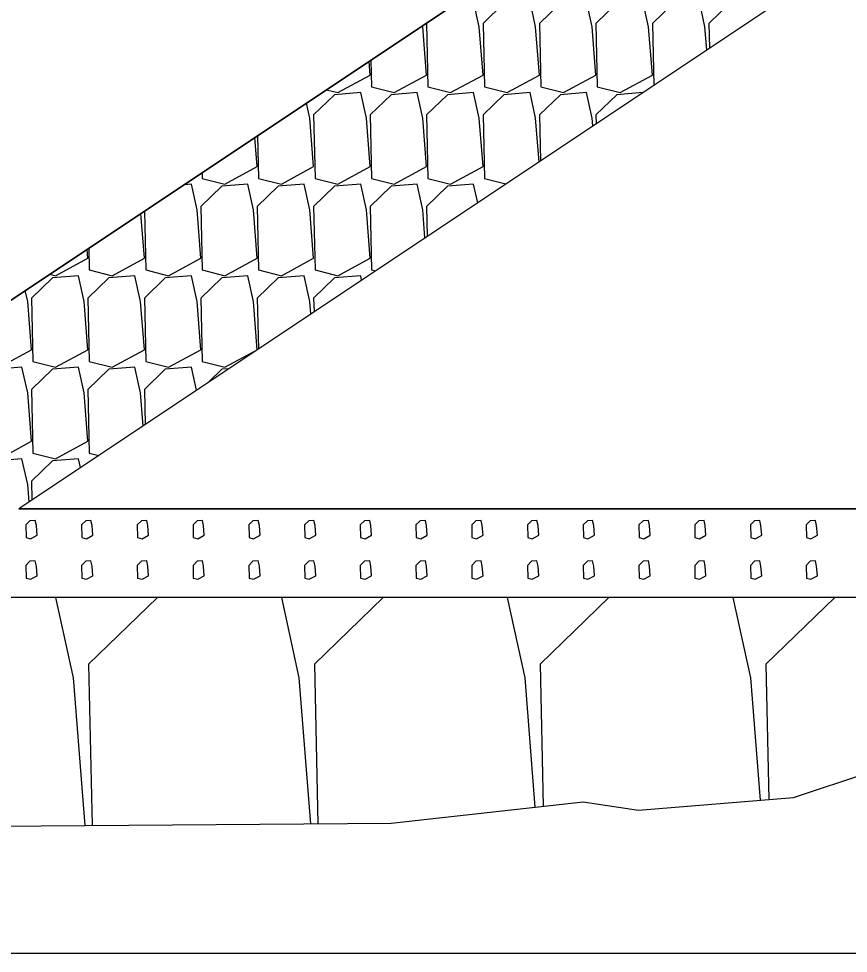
# Model space of a CAD drawing. Extents: x -26 to 4903, y -1010 to 9587.
# Drawn here: x 86.01 to 95.34, y 5000 to 5010.51 of the extents above; entities that cross this region are included whole.
import ezdxf

# ---------------------------------------------------------------- set-up
doc = ezdxf.new("R2010")
doc.units = 0
for name, color, linetype in [('Default', 7, 'Continuous'), ('Exist Cross Section Cell', 7, 'Continuous'), ('Exist XS Ground Line', 7, 'Continuous'), ('Prop CMT Slope Grass', 7, 'Continuous'), ('Prop XS Class II Rip Rap Ditch Liner', 7, 'Continuous'), ('Prop XS Earthwork Shape', 7, 'Continuous')]:
    doc.layers.add(name, color=color, linetype=linetype)

msp = doc.modelspace()

# ---------------------------------------------------------------- linework, layer by layer
at = {"layer": 'Default'}
msp.add_line((106.5, 5021.066), (77.043, 5001.428), dxfattribs=at)
at = {"layer": 'Exist Cross Section Cell'}
msp.add_line((0, 5000), (150, 5000), dxfattribs=at)
at = {"layer": 'Exist XS Ground Line'}
for p, q in [((94.722, 5001.752), (109.032, 5006.537)), ((90.196, 5001.465), (92.357, 5001.705)), ((92.357, 5001.705), (92.979, 5001.611)), ((92.979, 5001.611), (94.722, 5001.752)), ((84.273, 5001.418), (90.196, 5001.465))]:
    msp.add_line(p, q, dxfattribs=at)
at = {"layer": 'Prop CMT Slope Grass'}
for p, q in [((110.001, 5020.996), (86.006, 5005)), ((86.006, 5005), (104.436, 5005))]:
    msp.add_line(p, q, dxfattribs=at)
at = {"layer": 'Prop XS Class II Rip Rap Ditch Liner'}
for p, q in [((77.043, 5001.428), (106.5, 5021.066)), ((91.186, 5010.42), (91.123, 5010.71)), ((91.465, 5010.687), (91.229, 5010.458)), ((91.821, 5010.42), (91.758, 5010.71)), ((92.1, 5010.687), (91.864, 5010.458)), ((92.456, 5010.42), (92.393, 5010.71)), ((92.735, 5010.687), (92.499, 5010.458)), ((93.091, 5010.42), (93.028, 5010.71)), ((93.37, 5010.687), (93.134, 5010.458)), ((93.726, 5010.42), (93.663, 5010.71)), ((94.005, 5010.687), (93.769, 5010.458)), ((90.552, 5010.42), (90.549, 5010.432)), ((90.608, 5010.472), (90.594, 5010.458)), ((90.594, 5010.458), (90.61, 5009.745)), ((91.229, 5010.458), (91.244, 5009.745)), ((91.864, 5010.458), (91.879, 5009.745)), ((92.499, 5010.458), (92.514, 5009.745)), ((93.134, 5010.458), (93.149, 5009.762)), ((93.769, 5010.458), (93.775, 5010.179)), ((90.594, 5009.878), (90.552, 5010.42)), ((91.229, 5009.878), (91.186, 5010.42)), ((91.864, 5009.878), (91.821, 5010.42)), ((92.499, 5009.878), (92.456, 5010.42)), ((93.134, 5009.878), (93.091, 5010.42)), ((93.747, 5010.161), (93.726, 5010.42)), ((89.959, 5009.878), (89.947, 5010.031)), ((89.968, 5010.045), (89.975, 5009.745)), ((89.596, 5009.68), (89.959, 5009.878)), ((90.23, 5009.68), (90.594, 5009.878)), ((90.865, 5009.68), (91.229, 5009.878)), ((91.5, 5009.68), (91.864, 5009.878)), ((92.135, 5009.68), (92.499, 5009.878)), ((92.77, 5009.68), (93.134, 5009.878)), ((89.469, 5009.712), (89.596, 5009.68)), ((89.975, 5009.745), (90.23, 5009.68)), ((90.61, 5009.745), (90.865, 5009.68)), ((91.244, 5009.745), (91.5, 5009.68)), ((91.879, 5009.745), (92.135, 5009.68)), ((92.514, 5009.745), (92.77, 5009.68)), ((89.56, 5009.657), (89.324, 5009.429)), ((89.853, 5009.68), (89.56, 5009.657)), ((89.917, 5009.391), (89.853, 5009.68)), ((90.195, 5009.657), (89.959, 5009.429)), ((90.488, 5009.68), (90.195, 5009.657)), ((90.552, 5009.391), (90.488, 5009.68)), ((90.83, 5009.657), (90.594, 5009.429)), ((91.123, 5009.68), (90.83, 5009.657)), ((91.186, 5009.391), (91.123, 5009.68)), ((91.465, 5009.657), (91.229, 5009.429)), ((91.758, 5009.68), (91.465, 5009.657)), ((91.821, 5009.391), (91.758, 5009.68)), ((92.1, 5009.657), (91.864, 5009.429)), ((92.393, 5009.68), (92.1, 5009.657)), ((92.456, 5009.391), (92.393, 5009.68)), ((92.735, 5009.657), (92.499, 5009.429)), ((93.026, 5009.68), (92.735, 5009.657)), ((89.282, 5009.391), (89.244, 5009.562)), ((89.324, 5008.849), (89.282, 5009.391)), ((89.324, 5009.429), (89.34, 5008.715)), ((89.959, 5008.849), (89.917, 5009.391)), ((89.959, 5009.429), (89.975, 5008.715)), ((90.594, 5008.849), (90.552, 5009.391)), ((90.594, 5009.429), (90.61, 5008.715)), ((91.229, 5008.849), (91.186, 5009.391)), ((91.229, 5009.429), (91.244, 5008.715)), ((91.86, 5008.903), (91.821, 5009.391)), ((91.864, 5009.429), (91.875, 5008.913)), ((92.463, 5009.305), (92.456, 5009.391)), ((92.499, 5009.429), (92.501, 5009.33)), ((88.689, 5008.849), (88.664, 5009.176)), ((88.694, 5009.196), (88.705, 5008.715)), ((88.068, 5008.779), (88.07, 5008.715)), ((88.326, 5008.651), (88.689, 5008.849)), ((88.961, 5008.651), (89.324, 5008.849)), ((89.596, 5008.651), (89.959, 5008.849)), ((90.23, 5008.651), (90.594, 5008.849)), ((90.865, 5008.651), (91.229, 5008.849)), ((87.948, 5008.651), (87.867, 5008.644)), ((88.012, 5008.361), (87.948, 5008.651)), ((88.07, 5008.715), (88.326, 5008.651)), ((88.583, 5008.651), (88.29, 5008.628)), ((88.647, 5008.361), (88.583, 5008.651)), ((88.705, 5008.715), (88.961, 5008.651)), ((89.218, 5008.651), (88.925, 5008.628)), ((89.282, 5008.361), (89.218, 5008.651)), ((89.34, 5008.715), (89.596, 5008.651)), ((89.853, 5008.651), (89.56, 5008.628)), ((89.917, 5008.361), (89.853, 5008.651)), ((89.975, 5008.715), (90.23, 5008.651)), ((90.488, 5008.651), (90.195, 5008.628)), ((90.552, 5008.361), (90.488, 5008.651)), ((90.61, 5008.715), (90.865, 5008.651)), ((91.123, 5008.651), (90.83, 5008.628)), ((91.169, 5008.442), (91.123, 5008.651)), ((91.244, 5008.715), (91.487, 5008.654)), ((88.29, 5008.628), (88.054, 5008.399)), ((88.925, 5008.628), (88.689, 5008.399)), ((89.56, 5008.628), (89.324, 5008.399)), ((90.195, 5008.628), (89.959, 5008.399)), ((90.83, 5008.628), (90.594, 5008.399)), ((87.421, 5008.347), (87.435, 5007.686)), ((88.054, 5007.819), (88.012, 5008.361)), ((88.054, 5008.399), (88.07, 5007.686)), ((88.689, 5007.819), (88.647, 5008.361)), ((88.689, 5008.399), (88.705, 5007.686)), ((89.324, 5007.819), (89.282, 5008.361)), ((89.324, 5008.399), (89.34, 5007.686)), ((89.959, 5007.819), (89.917, 5008.361)), ((89.959, 5008.399), (89.975, 5007.686)), ((90.576, 5008.047), (90.552, 5008.361)), ((90.594, 5008.399), (90.601, 5008.064)), ((87.42, 5007.819), (87.38, 5008.32)), ((86.785, 5007.819), (86.777, 5007.918)), ((86.795, 5007.93), (86.8, 5007.686)), ((86.421, 5007.621), (86.785, 5007.819)), ((87.056, 5007.621), (87.42, 5007.819)), ((87.691, 5007.621), (88.054, 5007.819)), ((88.326, 5007.621), (88.689, 5007.819)), ((88.961, 5007.621), (89.324, 5007.819)), ((89.596, 5007.621), (89.959, 5007.819)), ((86.386, 5007.598), (86.15, 5007.37)), ((86.356, 5007.637), (86.421, 5007.621)), ((86.678, 5007.621), (86.386, 5007.598)), ((86.742, 5007.331), (86.678, 5007.621)), ((87.021, 5007.598), (86.785, 5007.37)), ((86.8, 5007.686), (87.056, 5007.621)), ((87.313, 5007.621), (87.021, 5007.598)), ((87.377, 5007.331), (87.313, 5007.621)), ((87.655, 5007.598), (87.42, 5007.37)), ((87.435, 5007.686), (87.691, 5007.621)), ((87.948, 5007.621), (87.655, 5007.598)), ((88.012, 5007.331), (87.948, 5007.621)), ((88.29, 5007.598), (88.054, 5007.37)), ((88.07, 5007.686), (88.326, 5007.621)), ((88.583, 5007.621), (88.29, 5007.598)), ((88.647, 5007.331), (88.583, 5007.621)), ((88.925, 5007.598), (88.689, 5007.37)), ((88.705, 5007.686), (88.961, 5007.621)), ((89.218, 5007.621), (88.925, 5007.598)), ((89.282, 5007.331), (89.218, 5007.621)), ((89.56, 5007.598), (89.324, 5007.37)), ((89.34, 5007.686), (89.596, 5007.621)), ((89.853, 5007.621), (89.56, 5007.598)), ((89.864, 5007.572), (89.853, 5007.621)), ((89.975, 5007.686), (90.018, 5007.675)), ((86.107, 5007.331), (86.08, 5007.453)), ((86.15, 5006.789), (86.107, 5007.331)), ((86.15, 5007.37), (86.165, 5006.656)), ((86.785, 5006.789), (86.742, 5007.331)), ((86.785, 5007.37), (86.8, 5006.656)), ((87.42, 5006.789), (87.377, 5007.331)), ((87.42, 5007.37), (87.435, 5006.656)), ((88.054, 5006.789), (88.012, 5007.331)), ((88.054, 5007.37), (88.07, 5006.656)), ((88.689, 5006.789), (88.647, 5007.331)), ((88.689, 5007.37), (88.702, 5006.797)), ((89.293, 5007.191), (89.282, 5007.331)), ((89.324, 5007.37), (89.328, 5007.215)), ((85.786, 5006.592), (86.15, 5006.789)), ((86.421, 5006.592), (86.785, 5006.789)), ((87.056, 5006.592), (87.42, 5006.789)), ((87.691, 5006.592), (88.054, 5006.789)), ((88.326, 5006.592), (88.689, 5006.789)), ((86.165, 5006.656), (86.421, 5006.592)), ((86.8, 5006.656), (87.056, 5006.592)), ((87.435, 5006.656), (87.691, 5006.592)), ((88.07, 5006.656), (88.326, 5006.592)), ((86.043, 5006.592), (85.751, 5006.568)), ((86.107, 5006.302), (86.043, 5006.592)), ((86.386, 5006.568), (86.15, 5006.34)), ((86.678, 5006.592), (86.386, 5006.568)), ((86.742, 5006.302), (86.678, 5006.592)), ((87.021, 5006.568), (86.785, 5006.34)), ((87.313, 5006.592), (87.021, 5006.568)), ((87.377, 5006.302), (87.313, 5006.592)), ((87.655, 5006.568), (87.42, 5006.34)), ((87.948, 5006.592), (87.655, 5006.568)), ((88.005, 5006.333), (87.948, 5006.592)), ((88.29, 5006.568), (88.14, 5006.423)), ((88.368, 5006.575), (88.29, 5006.568)), ((86.15, 5006.34), (86.165, 5005.626)), ((86.785, 5006.34), (86.8, 5005.626)), ((87.42, 5006.34), (87.428, 5005.948)), ((86.15, 5005.76), (86.107, 5006.302)), ((86.785, 5005.76), (86.742, 5006.302)), ((87.406, 5005.933), (87.377, 5006.302)), ((85.786, 5005.562), (86.15, 5005.76)), ((86.421, 5005.562), (86.785, 5005.76)), ((86.165, 5005.626), (86.421, 5005.562)), ((86.8, 5005.626), (86.906, 5005.6)), ((86.043, 5005.562), (85.751, 5005.539)), ((86.107, 5005.272), (86.043, 5005.562)), ((86.386, 5005.539), (86.15, 5005.31)), ((86.678, 5005.562), (86.386, 5005.539)), ((86.7, 5005.463), (86.678, 5005.562)), ((86.15, 5005.31), (86.154, 5005.099)), ((86.122, 5005.078), (86.107, 5005.272)), ((104.436, 5005), (86.006, 5005)), ((86.133, 5004.865), (86.086, 5004.819)), ((86.192, 5004.869), (86.133, 5004.865)), ((86.205, 5004.811), (86.192, 5004.869)), ((86.76, 5004.865), (86.713, 5004.819)), ((86.819, 5004.869), (86.76, 5004.865)), ((86.832, 5004.811), (86.819, 5004.869)), ((87.387, 5004.865), (87.34, 5004.819)), ((87.446, 5004.869), (87.387, 5004.865)), ((87.459, 5004.811), (87.446, 5004.869)), ((88.014, 5004.865), (87.967, 5004.819)), ((88.073, 5004.869), (88.014, 5004.865)), ((88.086, 5004.811), (88.073, 5004.869)), ((88.641, 5004.865), (88.594, 5004.819)), ((88.7, 5004.869), (88.641, 5004.865)), ((88.713, 5004.811), (88.7, 5004.869)), ((89.268, 5004.865), (89.221, 5004.819)), ((89.327, 5004.869), (89.268, 5004.865)), ((89.34, 5004.811), (89.327, 5004.869)), ((89.895, 5004.865), (89.848, 5004.819)), ((89.954, 5004.869), (89.895, 5004.865)), ((89.967, 5004.811), (89.954, 5004.869)), ((90.522, 5004.865), (90.475, 5004.819)), ((90.581, 5004.869), (90.522, 5004.865)), ((90.594, 5004.811), (90.581, 5004.869)), ((91.149, 5004.865), (91.102, 5004.819)), ((91.208, 5004.869), (91.149, 5004.865)), ((91.221, 5004.811), (91.208, 5004.869)), ((91.776, 5004.865), (91.729, 5004.819)), ((91.835, 5004.869), (91.776, 5004.865)), ((91.848, 5004.811), (91.835, 5004.869)), ((92.403, 5004.865), (92.356, 5004.819)), ((92.462, 5004.869), (92.403, 5004.865)), ((92.475, 5004.811), (92.462, 5004.869)), ((93.03, 5004.865), (92.983, 5004.819)), ((93.089, 5004.869), (93.03, 5004.865)), ((93.102, 5004.811), (93.089, 5004.869)), ((93.657, 5004.865), (93.61, 5004.819)), ((93.716, 5004.869), (93.657, 5004.865)), ((93.729, 5004.811), (93.716, 5004.869)), ((94.284, 5004.865), (94.237, 5004.819)), ((94.343, 5004.869), (94.284, 5004.865)), ((94.356, 5004.811), (94.343, 5004.869)), ((94.911, 5004.865), (94.864, 5004.819)), ((94.97, 5004.869), (94.911, 5004.865)), ((94.982, 5004.811), (94.97, 5004.869)), ((86.086, 5004.819), (86.089, 5004.676)), ((86.213, 5004.703), (86.205, 5004.811)), ((86.713, 5004.819), (86.716, 5004.676)), ((86.84, 5004.703), (86.832, 5004.811)), ((87.34, 5004.819), (87.343, 5004.676)), ((87.467, 5004.703), (87.459, 5004.811)), ((87.967, 5004.819), (87.97, 5004.676)), ((88.094, 5004.703), (88.086, 5004.811)), ((88.594, 5004.819), (88.597, 5004.676)), ((88.721, 5004.703), (88.713, 5004.811)), ((89.221, 5004.819), (89.224, 5004.676)), ((89.348, 5004.703), (89.34, 5004.811)), ((89.848, 5004.819), (89.851, 5004.676)), ((89.975, 5004.703), (89.967, 5004.811)), ((90.475, 5004.819), (90.478, 5004.676)), ((90.602, 5004.703), (90.594, 5004.811)), ((91.102, 5004.819), (91.105, 5004.676)), ((91.229, 5004.703), (91.221, 5004.811)), ((91.729, 5004.819), (91.732, 5004.676)), ((91.856, 5004.703), (91.848, 5004.811)), ((92.356, 5004.819), (92.359, 5004.676)), ((92.483, 5004.703), (92.475, 5004.811)), ((92.983, 5004.819), (92.986, 5004.676)), ((93.11, 5004.703), (93.102, 5004.811)), ((93.61, 5004.819), (93.613, 5004.676)), ((93.737, 5004.703), (93.729, 5004.811)), ((94.237, 5004.819), (94.24, 5004.676)), ((94.364, 5004.703), (94.356, 5004.811)), ((94.864, 5004.819), (94.867, 5004.676)), ((94.991, 5004.703), (94.982, 5004.811)), ((86.089, 5004.676), (86.14, 5004.663)), ((86.14, 5004.663), (86.213, 5004.703)), ((86.716, 5004.676), (86.767, 5004.663)), ((86.767, 5004.663), (86.84, 5004.703)), ((87.343, 5004.676), (87.394, 5004.663)), ((87.394, 5004.663), (87.467, 5004.703)), ((87.97, 5004.676), (88.021, 5004.663)), ((88.021, 5004.663), (88.094, 5004.703)), ((88.597, 5004.676), (88.648, 5004.663)), ((88.648, 5004.663), (88.721, 5004.703)), ((89.224, 5004.676), (89.275, 5004.663)), ((89.275, 5004.663), (89.348, 5004.703)), ((89.851, 5004.676), (89.902, 5004.663)), ((89.902, 5004.663), (89.975, 5004.703)), ((90.478, 5004.676), (90.529, 5004.663)), ((90.529, 5004.663), (90.602, 5004.703)), ((91.105, 5004.676), (91.156, 5004.663)), ((91.156, 5004.663), (91.229, 5004.703)), ((91.732, 5004.676), (91.783, 5004.663)), ((91.783, 5004.663), (91.856, 5004.703)), ((92.359, 5004.676), (92.41, 5004.663)), ((92.41, 5004.663), (92.483, 5004.703)), ((92.986, 5004.676), (93.037, 5004.663)), ((93.037, 5004.663), (93.11, 5004.703)), ((93.613, 5004.676), (93.664, 5004.663)), ((93.664, 5004.663), (93.737, 5004.703)), ((94.24, 5004.676), (94.291, 5004.663)), ((94.291, 5004.663), (94.364, 5004.703)), ((94.867, 5004.676), (94.918, 5004.663)), ((94.918, 5004.663), (94.991, 5004.703)), ((86.133, 5004.409), (86.086, 5004.363)), ((86.086, 5004.363), (86.089, 5004.22)), ((86.192, 5004.413), (86.133, 5004.409)), ((86.205, 5004.355), (86.192, 5004.413)), ((86.213, 5004.247), (86.205, 5004.355)), ((86.76, 5004.409), (86.713, 5004.363)), ((86.713, 5004.363), (86.716, 5004.22)), ((86.819, 5004.413), (86.76, 5004.409)), ((86.832, 5004.355), (86.819, 5004.413)), ((86.84, 5004.247), (86.832, 5004.355)), ((87.387, 5004.409), (87.34, 5004.363)), ((87.34, 5004.363), (87.343, 5004.22)), ((87.446, 5004.413), (87.387, 5004.409)), ((87.459, 5004.355), (87.446, 5004.413)), ((87.467, 5004.247), (87.459, 5004.355)), ((88.014, 5004.409), (87.967, 5004.363)), ((87.967, 5004.363), (87.97, 5004.22)), ((88.073, 5004.413), (88.014, 5004.409)), ((88.086, 5004.355), (88.073, 5004.413)), ((88.094, 5004.247), (88.086, 5004.355)), ((88.641, 5004.409), (88.594, 5004.363)), ((88.594, 5004.363), (88.597, 5004.22)), ((88.7, 5004.413), (88.641, 5004.409)), ((88.713, 5004.355), (88.7, 5004.413)), ((88.721, 5004.247), (88.713, 5004.355)), ((89.268, 5004.409), (89.221, 5004.363)), ((89.221, 5004.363), (89.224, 5004.22)), ((89.327, 5004.413), (89.268, 5004.409)), ((89.34, 5004.355), (89.327, 5004.413)), ((89.348, 5004.247), (89.34, 5004.355)), ((89.895, 5004.409), (89.848, 5004.363)), ((89.848, 5004.363), (89.851, 5004.22)), ((89.954, 5004.413), (89.895, 5004.409)), ((89.967, 5004.355), (89.954, 5004.413)), ((89.975, 5004.247), (89.967, 5004.355)), ((90.522, 5004.409), (90.475, 5004.363)), ((90.475, 5004.363), (90.478, 5004.22)), ((90.581, 5004.413), (90.522, 5004.409)), ((90.594, 5004.355), (90.581, 5004.413)), ((90.602, 5004.247), (90.594, 5004.355)), ((91.149, 5004.409), (91.102, 5004.363)), ((91.102, 5004.363), (91.105, 5004.22)), ((91.208, 5004.413), (91.149, 5004.409)), ((91.221, 5004.355), (91.208, 5004.413)), ((91.229, 5004.247), (91.221, 5004.355)), ((91.776, 5004.409), (91.729, 5004.363)), ((91.729, 5004.363), (91.732, 5004.22)), ((91.835, 5004.413), (91.776, 5004.409)), ((91.848, 5004.355), (91.835, 5004.413)), ((91.856, 5004.247), (91.848, 5004.355)), ((92.403, 5004.409), (92.356, 5004.363)), ((92.356, 5004.363), (92.359, 5004.22)), ((92.462, 5004.413), (92.403, 5004.409)), ((92.475, 5004.355), (92.462, 5004.413)), ((92.483, 5004.247), (92.475, 5004.355)), ((93.03, 5004.409), (92.983, 5004.363)), ((92.983, 5004.363), (92.986, 5004.22)), ((93.089, 5004.413), (93.03, 5004.409)), ((93.102, 5004.355), (93.089, 5004.413)), ((93.11, 5004.247), (93.102, 5004.355)), ((93.657, 5004.409), (93.61, 5004.363)), ((93.61, 5004.363), (93.613, 5004.22)), ((93.716, 5004.413), (93.657, 5004.409)), ((93.729, 5004.355), (93.716, 5004.413)), ((93.737, 5004.247), (93.729, 5004.355)), ((94.284, 5004.409), (94.237, 5004.363)), ((94.237, 5004.363), (94.24, 5004.22)), ((94.343, 5004.413), (94.284, 5004.409)), ((94.356, 5004.355), (94.343, 5004.413)), ((94.364, 5004.247), (94.356, 5004.355)), ((94.911, 5004.409), (94.864, 5004.363)), ((94.864, 5004.363), (94.867, 5004.22)), ((94.97, 5004.413), (94.911, 5004.409)), ((94.982, 5004.355), (94.97, 5004.413)), ((94.991, 5004.247), (94.982, 5004.355)), ((86.14, 5004.207), (86.213, 5004.247)), ((86.767, 5004.207), (86.84, 5004.247)), ((87.394, 5004.207), (87.467, 5004.247)), ((88.021, 5004.207), (88.094, 5004.247)), ((88.648, 5004.207), (88.721, 5004.247)), ((89.275, 5004.207), (89.348, 5004.247)), ((89.902, 5004.207), (89.975, 5004.247)), ((90.529, 5004.207), (90.602, 5004.247)), ((91.156, 5004.207), (91.229, 5004.247)), ((91.783, 5004.207), (91.856, 5004.247)), ((92.41, 5004.207), (92.483, 5004.247)), ((93.037, 5004.207), (93.11, 5004.247)), ((93.664, 5004.207), (93.737, 5004.247)), ((94.291, 5004.207), (94.364, 5004.247)), ((94.918, 5004.207), (94.991, 5004.247)), ((86.089, 5004.22), (86.14, 5004.207)), ((86.716, 5004.22), (86.767, 5004.207)), ((87.343, 5004.22), (87.394, 5004.207)), ((87.97, 5004.22), (88.021, 5004.207)), ((88.597, 5004.22), (88.648, 5004.207)), ((89.224, 5004.22), (89.275, 5004.207)), ((89.851, 5004.22), (89.902, 5004.207)), ((90.478, 5004.22), (90.529, 5004.207)), ((91.105, 5004.22), (91.156, 5004.207)), ((91.732, 5004.22), (91.783, 5004.207)), ((92.359, 5004.22), (92.41, 5004.207)), ((92.986, 5004.22), (93.037, 5004.207)), ((93.613, 5004.22), (93.664, 5004.207)), ((94.24, 5004.22), (94.291, 5004.207)), ((94.867, 5004.22), (94.918, 5004.207)), ((101.445, 5004), (80.9, 5004)), ((86.623, 5003.099), (86.425, 5004)), ((87.566, 5004), (86.793, 5003.251)), ((89.162, 5003.099), (88.965, 5004)), ((90.106, 5004), (89.333, 5003.251)), ((91.702, 5003.099), (91.505, 5004)), ((92.646, 5004), (91.873, 5003.251)), ((94.242, 5003.099), (94.044, 5004)), ((95.186, 5004), (94.412, 5003.251)), ((86.793, 5003.251), (86.832, 5001.438)), ((89.333, 5003.251), (89.372, 5001.458)), ((91.873, 5003.251), (91.907, 5001.655)), ((94.412, 5003.251), (94.445, 5001.729)), ((86.753, 5001.437), (86.623, 5003.099)), ((89.292, 5001.457), (89.162, 5003.099)), ((91.817, 5001.645), (91.702, 5003.099)), ((94.35, 5001.722), (94.242, 5003.099))]:
    msp.add_line(p, q, dxfattribs=at)
at = {"layer": 'Prop XS Earthwork Shape'}
msp.add_lwpolyline([(123.257, 5020.731), (110.001, 5020.996), (86.006, 5005), (104.436, 5005), (109.032, 5006.537), (110.708, 5007.103), (111.08, 5007.184), (111.406, 5007.259), (112.041, 5007.42), (112.454, 5007.677), (114.126, 5009.01), (115.299, 5009.933), (119.979, 5013.606), (124.352, 5016.647), (126.885, 5018.359), (132.523, 5019.269), (134.333, 5019.565), (128, 5019.406), (124.665, 5019.323)], close=True, dxfattribs=at)

doc.saveas('drawing.dxf')
